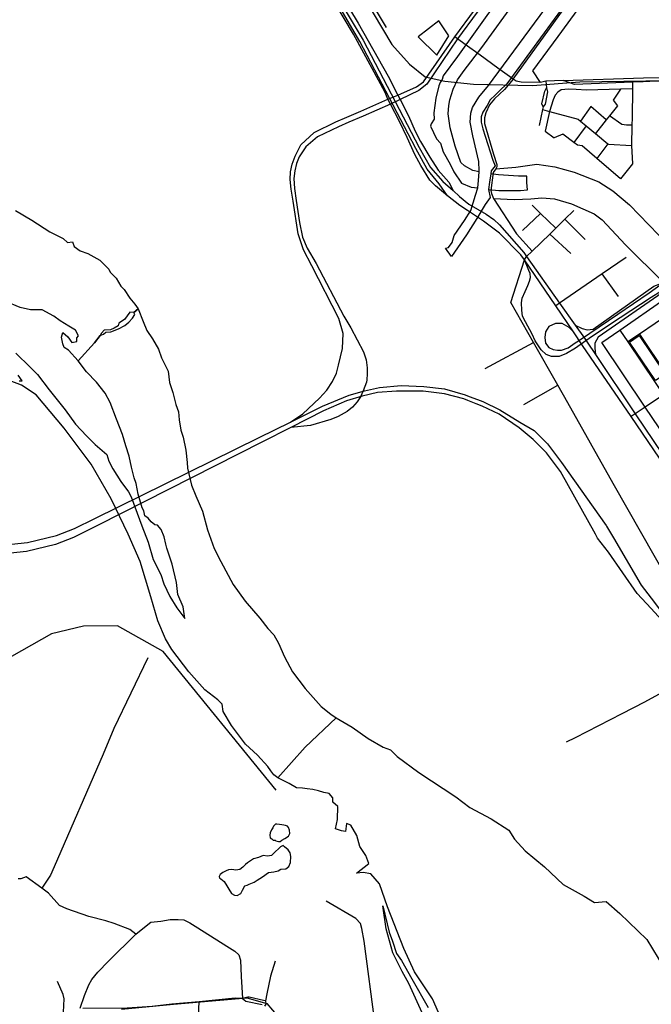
# Model space of a CAD drawing. Header units: millimetres. Extents: x 664923 to 767831, y 3118803 to 3207600.
# Tile 291 of 422: x 723421 to 725466, y 3161646 to 3164833. Entities that reach past the tile are written whole.
import ezdxf

# ---------------------------------------------------------------- set-up
doc = ezdxf.new("R2010")
doc.units = ezdxf.units.MM
for name, color, linetype in [('buildings', 5, 'Continuous'), ('parks', 8, 'Continuous'), ('railways', 4, 'Continuous'), ('roads_2', 2, 'Continuous'), ('roads_3', 3, 'Continuous'), ('water', 7, 'Continuous')]:
    doc.layers.add(name, color=color, linetype=linetype)

msp = doc.modelspace()

# ---------------------------------------------------------------- linework, layer by layer
at = {"layer": 'buildings'}
msp.add_lwpolyline([(724810.65, 3164781.16), (724778.74, 3164829.9), (724711.22, 3164777.95), (724771.68, 3164718.79), (724810.65, 3164781.16)], close=True, dxfattribs=at)
at = {"layer": 'parks'}
msp.add_lwpolyline([(725427.12, 3163810.78), (725511.05, 3163686.18), (725479.32, 3163665.01), (725395.38, 3163789.62), (725427.12, 3163810.78)], close=True, dxfattribs=at)
at = {"layer": 'railways'}
for points in [[(724535.83, 3164906.19), (724626.32, 3164753.38), (724682.94, 3164689.19), (724734.61, 3164648.69), (724798.29, 3164634.14), (724890.24, 3164625.12), (725081.08, 3164620.95), (725234.96, 3164632.28), (725660.73, 3164638.53)], [(723750.55, 3161630.74), (723919.52, 3161647.27), (724157.06, 3161667.52), (724221.02, 3161649.24), (724257.72, 3161606.17)]]:
    msp.add_lwpolyline(points, dxfattribs=at)
at = {"layer": 'roads_2'}
for points in [[(725018.78, 3164641.18), (725268.28, 3164986.8), (725434.12, 3165212.3), (725592.9, 3165432.13), (725769.59, 3165672.08), (725954.7, 3165923.91), (726114.23, 3166142.63), (726134.92, 3166169.3)], [(725107.84, 3164630.49), (725082.87, 3164667.99), (725165.25, 3164779.36), (725320.26, 3164992.68), (725824.04, 3165680.12), (725896.92, 3165771.73), (725905.77, 3165771.39), (725913.63, 3165766.13)], [(724646.11, 3164589.47), (724705.54, 3164616.23), (724729.14, 3164632.53), (724830.49, 3164778.14), (724957.97, 3164951.16)], [(724966.3, 3164945.43), (724838.6, 3164771.69), (724739.65, 3164624.81), (724713.73, 3164604.5), (724652.66, 3164574.89)], [(724863.73, 3164752.9), (724838.6, 3164771.69), (724830.49, 3164778.14)], [(724911.92, 3164718.1), (724863.73, 3164752.9)], [(724969.77, 3164676.33), (724911.92, 3164718.1)], [(725014.84, 3164643.79), (724969.77, 3164676.33)], [(725018.78, 3164641.18), (724991.36, 3164607.94), (724958.59, 3164577.78), (724942.64, 3164557.89), (724930.14, 3164531.44), (724926.43, 3164516.12), (724926.12, 3164497.19), (724955.38, 3164397.89), (724966.02, 3164364.92), (724966.12, 3164357.48), (724962.62, 3164350.59), (724953.85, 3164338.48)], [(725180.44, 3164636.5), (725124.91, 3164634.32), (725107.84, 3164630.49), (725045.25, 3164631.61), (725029.04, 3164634.42), (725018.78, 3164641.18), (725014.84, 3164643.79)], [(725180.44, 3164636.5), (725441.07, 3164645.09), (725737.89, 3164647.66)], [(725528.02, 3164635.13), (725461.73, 3164633.34), (725439.87, 3164632.76), (725405.32, 3164631.32), (725218.12, 3164623.61), (725180.44, 3164636.5)], [(724953.85, 3164338.48), (724946.96, 3164280.35)], [(724946.96, 3164280.35), (724948.82, 3164271.03), (724955.56, 3164255.09), (725029.69, 3164139.86), (725080.77, 3164084.32), (725062.67, 3164066.75)], [(724955.56, 3164255.09), (725022.12, 3164251.61), (725076.13, 3164253.95), (725111.91, 3164256.58), (725153.01, 3164253.47), (725207.37, 3164237.68), (725280.95, 3164205.4), (725307.39, 3164185.82), (725382.55, 3164104.96), (725505.54, 3163982.8)], [(725072.38, 3163986.81), (725074.93, 3163999.38), (725074.02, 3164011.95), (725069.45, 3164021.58), (725055.4, 3164055.95)], [(724298.59, 3163531.17), (724338.49, 3163557.8), (724391.73, 3163607.98), (724415.19, 3163633.83), (724434.18, 3163661.92), (724446.55, 3163688.9), (724453.78, 3163715.43), (724466.13, 3163768.75), (724469, 3163818.01), (724454.53, 3163866.1), (724366.88, 3164036.58)], [(724381.08, 3164044.54), (724470.46, 3163873.82), (724493.16, 3163836.33), (724533.95, 3163758.8), (724543.45, 3163732.69), (724546.34, 3163706.27), (724546.8, 3163687.03), (724545.46, 3163667.54), (724543.79, 3163659.96)], [(725365.92, 3163868.76), (725272.3, 3163807.33), (725220.78, 3163770.02), (725191.34, 3163752.77), (725168.13, 3163743.14), (725143.36, 3163743.68), (725125.56, 3163750.21), (725109.85, 3163764.86), (725090.59, 3163794.4), (725080.03, 3163815.22), (725058.88, 3163855.07), (725049.67, 3163873.52), (725046.57, 3163893.12), (725045.6, 3163917.1), (725048.11, 3163931.58), (725058.11, 3163953.95), (725066.87, 3163972.66), (725072.38, 3163986.81)], [(725278.13, 3163831.98), (725474.09, 3163971.3), (725505.54, 3163982.8), (725519.39, 3163991.2)], [(725528.95, 3163972.87), (725515.79, 3163959.15), (725294.68, 3163806.27)], [(725357.85, 3163880.68), (725459.07, 3163949.67), (725505.54, 3163982.8)], [(725528.95, 3163972.87), (725466.15, 3163934.52), (725365.92, 3163868.76)], [(725134.12, 3163840.26), (725123.68, 3163823.48), (725121.4, 3163804.45), (725123.97, 3163786.91), (725134.41, 3163771.96), (725148.75, 3163765.97), (725162.36, 3163763.66), (725175.6, 3163764.05), (725197.6, 3163771.55), (725220.05, 3163786.94), (725230.68, 3163793.61), (725266.71, 3163818.55), (725357.85, 3163880.68)], [(725214.49, 3163822.6), (725200.19, 3163837.28), (725177.81, 3163849.58), (725156.49, 3163849.58), (725134.12, 3163840.26)], [(725220.05, 3163844.81), (725242.19, 3163833.36), (725258.44, 3163829.57), (725278.13, 3163831.98)], [(725294.68, 3163806.27), (725283.67, 3163786.3), (725283.72, 3163770.56), (725285.3, 3163750.08)], [(721617.18, 3163278.13), (721684.42, 3163346.34), (721968.68, 3163631.06), (722018.98, 3163664.45), (722119.72, 3163703.35), (722188.01, 3163716.76), (722266.52, 3163718.3), (722323.74, 3163710.25), (722382.52, 3163692.5), (722467.68, 3163648.32), (722752.3, 3163380.19), (722820.88, 3163322.79), (722887.88, 3163272.92), (722995.46, 3163213.89), (723050.62, 3163185.17), (723122.61, 3163159.05), (723173.6, 3163147.5), (723217.32, 3163139.46), (723298.36, 3163131.07), (723373.8, 3163133.26), (723446.45, 3163140.79), (723540.34, 3163163.98), (723599.24, 3163186.46), (723664.19, 3163218.48)], [(723675.1, 3163197.5), (723595.99, 3163157.49), (723537.1, 3163135.02), (723443.2, 3163111.82), (723370.56, 3163104.3), (723295.11, 3163102.1), (723214.08, 3163110.49), (723170.35, 3163118.54), (723119.36, 3163130.09), (723047.37, 3163156.2), (722992.21, 3163184.92), (722884.63, 3163243.95), (722816.79, 3163304.48), (722741.75, 3163369.92), (722464.22, 3163630.66), (722385.21, 3163674.26), (722322.81, 3163695.47), (722254.6, 3163703.31), (722189.25, 3163701.09), (722113.99, 3163688.17), (722035.89, 3163654.35), (721981.69, 3163620.73), (721924.52, 3163568.11), (721735.61, 3163374.34)], [(724196.41, 3163480.81), (724298.59, 3163531.17), (724401.97, 3163582.14), (724487.62, 3163617.8), (724538.13, 3163632.3), (724586.5, 3163643.07), (724656.35, 3163649.18), (724729.24, 3163645.69), (724796.8, 3163638.06), (724863.84, 3163618.8), (724876.65, 3163613.99)], [(724543.79, 3163659.96), (724533.73, 3163631.74), (724524.54, 3163612.64), (724513.41, 3163596.22), (724499.03, 3163579.36), (724481.64, 3163565.18)], [(724872.25, 3163601.2), (724859.79, 3163606.19), (724796.8, 3163622.55), (724727.22, 3163631.13), (724641.66, 3163631.55), (724579.53, 3163626.43), (724530.49, 3163614.59), (724479.19, 3163599.65), (724405.26, 3163566.82), (724299.26, 3163513.2), (724205.6, 3163465.83)], [(724876.65, 3163613.99), (724903.03, 3163604.08)], [(724903.03, 3163604.08), (724920.86, 3163597.37), (724975.98, 3163571.03), (725040.08, 3163531.17), (725087.26, 3163503.54), (725129.88, 3163460.85), (725175.44, 3163399.75), (725319.73, 3163195.85), (725321.21, 3163193.77)], [(724899.44, 3163590.35), (724872.25, 3163601.2)], [(725285.31, 3163168.36), (725172.19, 3163370.78), (725126.63, 3163431.89), (725084.02, 3163474.58), (725038.13, 3163512.64), (724973.96, 3163556.47), (724918.34, 3163582.8), (724899.44, 3163590.35)], [(724481.64, 3163565.18), (724452.61, 3163548.87), (724428.88, 3163539.69), (724362.93, 3163519.89), (724299.26, 3163513.2)], [(723664.19, 3163218.48), (724196.41, 3163480.81)], [(724205.6, 3163465.83), (723675.1, 3163197.5)], [(725321.21, 3163193.77), (725343.77, 3163155.76), (725433.65, 3163003.34), (725465.72, 3162960.71), (725479.79, 3162943.04), (725495.36, 3162922.48), (725521.41, 3162901.71), (725548.47, 3162876.97), (725575.35, 3162856.19), (725607.76, 3162837.19), (725630.98, 3162826.2), (725657.02, 3162814.1), (725684.49, 3162804.5), (725721.43, 3162798.01), (725756.85, 3162793.46), (725793.03, 3162792.37), (725827.1, 3162794.79), (725847.39, 3162796.37), (725876.97, 3162801.33)], [(725885.36, 3162784.31), (725869.51, 3162780.6), (725830.4, 3162776.24), (725794.97, 3162774.83), (725764.3, 3162776.67), (725729.75, 3162780.38), (725684.94, 3162789.98), (725642.46, 3162803.57), (725597.03, 3162823.23), (725572.25, 3162838.15), (725550.42, 3162853.9), (725535.74, 3162864.93), (725500.51, 3162890.18), (725466.01, 3162927.88), (725420.62, 3162975.64), (725327.85, 3163110.32), (725291.7, 3163155.59), (725285.31, 3163168.36)]]:
    msp.add_lwpolyline(points, dxfattribs=at)
at = {"layer": 'roads_3'}
for points in [[(724207.59, 3165391.2), (724231.17, 3165361.77), (724310.64, 3165185.75), (724387.69, 3165040.9), (724393.02, 3165030.86), (724401.61, 3165014.71), (724516.9, 3164822.06), (724614.22, 3164650.69), (724646.11, 3164589.47), (724652.66, 3164574.89), (724680.26, 3164522.42), (724701.25, 3164472.94), (724718.64, 3164439.36), (724749.36, 3164388.77), (724776.2, 3164346.73), (724810.43, 3164307.31), (724824.99, 3164281.02)], [(724806.48, 3164263.68), (724767.25, 3164295.47), (724748.8, 3164314.38), (724719.81, 3164361.5), (724700.39, 3164397.43), (724676.05, 3164451.97), (724650.85, 3164503.97), (724621.47, 3164560.1), (724612.98, 3164576.31), (724604.81, 3164597.95), (724589.29, 3164625.54), (724501.55, 3164786.12), (724444.75, 3164882.8), (724363.74, 3165020.57), (724322.04, 3165089.22), (724262.85, 3165204.19), (724196.99, 3165346.87), (724190.4, 3165383.16)], [(724679.52, 3164463.7), (724522.21, 3164762.88), (724428.44, 3164925.16), (724378.85, 3165009.18), (724333.18, 3165088.58), (724305.25, 3165146.93)], [(724312.44, 3165151.7), (724379.45, 3165032.29), (724436.64, 3164929.54), (724533.49, 3164767.08), (724688.45, 3164469.69)], [(724608.47, 3164808.18), (724541.08, 3164922.38), (724490.74, 3165022.7), (724589.65, 3165070.86), (724562.73, 3165121.33)], [(725124.91, 3164634.32), (725126.41, 3164612.34)], [(725405.32, 3164631.32), (725405.06, 3164609.63), (725403.94, 3164515.29), (725403.57, 3164491.83), (725402.53, 3164426.1)], [(725115.61, 3164550.95), (725112.29, 3164560.75), (725121.39, 3164602.39), (725126.41, 3164612.34)], [(725126.41, 3164612.34), (725129.77, 3164599.95), (725122.21, 3164559.89), (725115.61, 3164550.95)], [(725405.06, 3164609.63), (725366.39, 3164608.49), (725256.3, 3164605.24), (725222.91, 3164607.71), (725198.39, 3164608.79), (725174.47, 3164606.26), (725163.67, 3164598.79), (725155.52, 3164589.31), (725147.99, 3164574.13), (725136.84, 3164536.19), (725122.32, 3164473.06), (725151.93, 3164450.82)], [(725366.39, 3164608.49), (725342.49, 3164572.57), (725356.6, 3164554.59), (725331.16, 3164522.35), (725320.51, 3164508.84), (725285.8, 3164464.84)], [(724525.75, 3164537.48), (724612.98, 3164576.31), (724646.11, 3164589.47)], [(724652.66, 3164574.89), (724621.47, 3164560.1), (724532.84, 3164521.6)], [(724480.81, 3164518.14), (724525.75, 3164537.48)], [(725115.61, 3164550.95), (725113.84, 3164542.38), (725103.21, 3164490.59)], [(725113.84, 3164542.38), (725136.84, 3164536.19), (725228.93, 3164511.4), (725236.86, 3164504.9), (725255.54, 3164489.61), (725285.8, 3164464.84), (725325.95, 3164431.98), (725327.93, 3164430.36), (725402.53, 3164426.1)], [(725320.51, 3164508.84), (725270.86, 3164552.64), (725236.86, 3164504.9)], [(724300.15, 3164285.13), (724296.86, 3164315.82), (724298.42, 3164340.69), (724303.75, 3164366.26), (724313.13, 3164391.45), (724331.38, 3164428.28), (724374.45, 3164467.96), (724444.72, 3164502.6), (724480.81, 3164518.14)], [(724486.6, 3164501.51), (724452.98, 3164486.9), (724385.86, 3164454.69), (724347.43, 3164422.25), (724325.75, 3164389.32), (724317.34, 3164368.17), (724311.99, 3164344.09), (724308.84, 3164319.75), (724310.89, 3164286.57)], [(724532.84, 3164521.6), (724486.6, 3164501.51)], [(725403.57, 3164491.83), (725386.15, 3164491.62), (725370.48, 3164493.91), (725331.16, 3164522.35)], [(724688.45, 3164469.69), (724714.23, 3164420.22), (724750.96, 3164354.87), (724791.08, 3164309.36), (724824.99, 3164281.02)], [(725255.54, 3164489.61), (725215.35, 3164436.21)], [(724806.48, 3164263.68), (724779.43, 3164301.8), (724740.27, 3164349.39), (724704.06, 3164417.02), (724679.52, 3164463.7)], [(725402.53, 3164426.1), (725405.24, 3164366.53), (725366.56, 3164318.61), (725289.93, 3164384.14), (725242.05, 3164425.08), (725227.42, 3164426.87), (725215.35, 3164436.21), (725180.34, 3164463.29), (725151.93, 3164450.82)], [(725325.95, 3164431.98), (725289.93, 3164384.14)], [(724962.62, 3164350.59), (725027.87, 3164355.86), (725096.07, 3164366.08), (725154.06, 3164356.66), (725216.26, 3164340.04), (725295.85, 3164308.36), (725341.19, 3164279.26), (725395.8, 3164234.14), (725521.24, 3164104.59), (725588.51, 3164038)], [(724306.43, 3164246.28), (724300.15, 3164285.13)], [(724310.89, 3164286.57), (724316.77, 3164248.4)], [(724824.99, 3164281.02), (724845.17, 3164261.02), (724875.98, 3164236.2)], [(724366.88, 3164036.58), (724340.28, 3164088.3), (724323.34, 3164140.31), (724306.43, 3164246.28)], [(724316.77, 3164248.4), (724327.02, 3164177), (724337.05, 3164129.1), (724352.49, 3164094.31), (724381.08, 3164044.54)], [(724871.33, 3164216.03), (724845.8, 3164231.46), (724806.48, 3164263.68)], [(724923.05, 3164181.79), (724871.33, 3164216.03)], [(724875.98, 3164236.2), (724932.03, 3164204.26)], [(725080.46, 3164233.2), (725107.67, 3164206.48), (725156.83, 3164158.21)], [(725215.83, 3164215.51), (725186.82, 3164187.32), (725156.83, 3164158.21), (725137.28, 3164139.22), (725080.77, 3164084.32)], [(725758.35, 3163023.96), (725679.71, 3163138.34), (725637.4, 3163201.96), (725400.89, 3163548.99), (725243.99, 3163779.22), (725214.49, 3163822.6), (725156.76, 3163907.22), (725055.4, 3164055.95), (725043.89, 3164072.82), (724974.95, 3164142.26), (724923.05, 3164181.79)], [(724932.03, 3164204.26), (724955.91, 3164187.21), (724974.66, 3164168.9), (725053.34, 3164079.92), (725062.67, 3164066.75), (725169.56, 3163916.01), (725220.05, 3163844.81), (725249.67, 3163803.02), (725258.54, 3163789.84), (725285.3, 3163750.08), (725414.51, 3163558.06), (725649.17, 3163209.34), (725692.1, 3163146.63), (725771.53, 3163030.41)], [(725049.46, 3164151.6), (725107.67, 3164206.48)], [(725252.61, 3164121.81), (725186.82, 3164187.32)], [(725205.92, 3164076.84), (725137.28, 3164139.22)], [(725523.99, 3163014.05), (725342.29, 3163332.1), (725196.3, 3163592.73), (725163.23, 3163650.86), (725084.98, 3163788.38), (725011.23, 3163918.01), (725055.4, 3164055.95), (725062.67, 3164066.75)], [(725384.71, 3164063.95), (725306.84, 3164010.4), (725169.56, 3163916.01), (725156.76, 3163907.22)], [(725360.24, 3163937.73), (725306.84, 3164010.4)], [(725850.77, 3162981.42), (725724.55, 3163168.33), (725446.85, 3163579.59), (725305.93, 3163788.29), (725364.08, 3163828.65), (725510.03, 3163929.94), (725546.56, 3163895.13), (725693.34, 3163755.25)], [(725546.56, 3163895.13), (725515.88, 3163874.63), (725478.39, 3163849.56), (725427.68, 3163815.66), (725389.91, 3163790.41)], [(725364.08, 3163828.65), (725389.91, 3163790.41), (725478.89, 3163658.7), (725505.8, 3163618.86), (725626.18, 3163440.65), (725674.47, 3163369.18), (725783.5, 3163207.77), (725859.28, 3163095.12), (725861.7, 3163091.54), (725889.98, 3163049.5), (725909.61, 3163020.34)], [(725427.68, 3163815.66), (725514.94, 3163685.12)], [(724928.82, 3163704.41), (725084.98, 3163788.38)], [(725693.34, 3163755.25), (725664.75, 3163726.4), (725659.8, 3163721.4), (725611.52, 3163689.25), (725550.01, 3163648.29), (725505.8, 3163618.86), (725446.85, 3163579.59), (725414.51, 3163558.06), (725400.89, 3163548.99)], [(725053.2, 3163587.72), (725163.23, 3163650.86)], [(724251.53, 3162339.64), (723885.32, 3162788.39), (723737.65, 3162871.61), (723627.82, 3162870.67), (723524.3, 3162845.44), (723394.81, 3162772.05), (723214.95, 3162643.06), (723119.58, 3162619.16), (722769.12, 3162672.93), (722665.31, 3162724.44), (722280.29, 3163060.09), (722221.46, 3163142.68), (722084.02, 3163427.22)], [(723835.92, 3162767.6), (723726.33, 3162539.05), (723691.18, 3162456.13), (723533.25, 3162090.84), (723520.67, 3162064.25), (723492.65, 3162022.79)], [(725752.05, 3162635.66), (725681.61, 3162735.11), (725675.07, 3162738.21), (725673.13, 3162739.13), (725664.81, 3162736.36), (725556.58, 3162684.13), (725538.45, 3162671.24), (725531.15, 3162668.49), (725512.92, 3162661.35), (725490.05, 3162648.9), (725444.32, 3162623.99), (725371.01, 3162586.54), (725220.24, 3162508.94), (725190.1, 3162494.83)], [(723797, 3161873.01), (723777.94, 3161889.02), (723726.81, 3161907.64), (723699.62, 3161916.85), (723644.64, 3161930.35), (723574.41, 3161954.88), (723550.06, 3161966.53), (723514.61, 3162006.31), (723492.65, 3162022.79), (723441.87, 3162058.49), (723425.18, 3162052.42), (723416.4, 3162052.83)], [(724580.16, 3161536.14), (724572.58, 3161580.58), (724536.32, 3161850.68), (724528.82, 3161891.49), (724524.3, 3161908.13), (724509.72, 3161923.72), (724413.7, 3161980.39)], [(723616.9, 3161634.4), (723631.5, 3161675.16), (723645.29, 3161709.19), (723654.31, 3161726.23), (723673.77, 3161750.46), (723709.23, 3161786.46), (723797, 3161873.01), (723825.25, 3161896.3), (723846.07, 3161912.2), (723878.07, 3161915.26), (723908.17, 3161920.35), (723934.49, 3161920.52), (723952.43, 3161919.91), (723972.23, 3161909.83), (723988.93, 3161899.66), (724100.77, 3161828.74), (724118.22, 3161818.12), (724130.88, 3161806.15), (724136.64, 3161789.06), (724138.41, 3161736.64), (724141.46, 3161683.55), (724142.36, 3161665.18), (724152.91, 3161656.18)], [(724248, 3161785.61), (724233.8, 3161737.22), (724221.24, 3161679.78), (724217.28, 3161657.53), (724217.75, 3161646.85), (724213.68, 3161640.21)], [(723561.49, 3161599.19), (723564.91, 3161663.83), (723561.65, 3161678.45), (723543.52, 3161719.9)], [(724142.36, 3161665.18), (724118.41, 3161666.06), (724002.41, 3161654.14), (723914.36, 3161646.92), (723850.35, 3161639.6), (723768.7, 3161633.44), (723625.75, 3161633.33)], [(724163.89, 3161668.99), (724160.16, 3161669.79), (724142.36, 3161665.18)], [(724210.51, 3161658.99), (724163.89, 3161668.99)], [(723994.53, 3161490.05), (723997.21, 3161534.68), (723999.33, 3161585.52), (724002.41, 3161654.14)], [(724152.91, 3161656.18), (724206.08, 3161645.4)], [(724217.28, 3161657.53), (724210.51, 3161658.99)]]:
    msp.add_lwpolyline(points, dxfattribs=at)
at = {"layer": 'water'}
for points in [[(725260.73, 3164985.19), (724998.72, 3164626.29), (724975.29, 3164603.14), (724960.24, 3164588.89), (724944.69, 3164573.85), (724934.91, 3164555.32), (724921.02, 3164534.37), (724915.35, 3164518.76), (724915.17, 3164501.44), (724920.5, 3164480.35), (724928.5, 3164456.21), (724953.56, 3164379.13), (724960.95, 3164360.5), (724947.76, 3164344.3), (724946.37, 3164334.36), (724942.66, 3164307.85), (724939.26, 3164283.63), (724944.42, 3164257.39), (724928.03, 3164235), (724900.98, 3164190.34), (724868, 3164137.39), (724819.26, 3164067.4), (724799.79, 3164093.37), (724799.79, 3164093.37), (724809.76, 3164096.04), (724821.62, 3164112.29), (724827.63, 3164134.47), (724861.75, 3164183.9), (724882.25, 3164215.62), (724896.67, 3164265.37), (724904.82, 3164288.66), (724906.68, 3164312.86), (724908.83, 3164340.6), (724909.11, 3164344.27), (724907.78, 3164374.21), (724887.91, 3164457.42), (724879.76, 3164502.09), (724881.63, 3164531.21), (724887.77, 3164549.5), (724908.25, 3164582.2), (724938.95, 3164620.61), (725453.23, 3165317.5)], [(724969.69, 3164898.19), (724838.42, 3164714.64), (724792.86, 3164651.42), (724789.2, 3164639.39), (724782.88, 3164630.23), (724778.87, 3164619.17), (724768.61, 3164578.91), (724761.71, 3164531.61), (724762.75, 3164511.92), (724753.55, 3164496.66), (724751.49, 3164489.09), (724771.13, 3164447.47), (724783.73, 3164434.14), (724792.07, 3164405.23), (724814.58, 3164365.93), (724826.49, 3164340.54), (724852.23, 3164304.56), (724882.89, 3164291.8), (724904.82, 3164288.66), (724904.82, 3164288.66), (724906.68, 3164312.86), (724908.83, 3164340.6), (724888.71, 3164344.82), (724860.93, 3164360.24), (724849.23, 3164371.1), (724831.01, 3164423.74), (724815.26, 3164483.21), (724808.86, 3164528.96), (724810.93, 3164556.14), (724813.51, 3164573.95), (724824.86, 3164609.06), (724838.9, 3164638.41), (724860.08, 3164668.53), (724917.42, 3164743.62), (725028.82, 3164896.53)], [(723407.39, 3164215.55), (723460.02, 3164184.12), (723519.07, 3164146.57), (723562.37, 3164125.21), (723576.34, 3164112.39), (723592.31, 3164114.4), (723597.74, 3164099.71), (723616.9, 3164084.72), (723641.65, 3164076.09), (723680.95, 3164054.65), (723710.08, 3164026.19), (723713.7, 3164016.59), (723722.44, 3164007.66), (723733.53, 3163996.49), (723748.31, 3163970.6), (723759.96, 3163960.01), (723778.23, 3163931.92), (723794.04, 3163912.31), (723804.37, 3163897.17), (723791.18, 3163885.81), (723777.76, 3163886.67), (723760.34, 3163863), (723742.69, 3163851.56), (723740.38, 3163842.13), (723727.37, 3163835.05), (723714.89, 3163829.69), (723694.91, 3163828.18), (723685.95, 3163818.33), (723682.09, 3163810.86), (723663.72, 3163787.59), (723610.45, 3163728.71), (723578.9, 3163763.95), (723565.59, 3163772.23), (723560.78, 3163784.65), (723556.37, 3163805.62), (723560.66, 3163820.49), (723577.51, 3163807.16), (723589.87, 3163788.62), (723605.82, 3163791.78), (723606.16, 3163803.72), (723611.74, 3163810.66), (723601.69, 3163828.11), (723580.28, 3163841.35), (723552.5, 3163858.46), (723532.2, 3163873.43), (723494.08, 3163893.75), (723456.31, 3163894.74), (723422.43, 3163902.05), (723376.88, 3163921.66)], [(723408.25, 3163753.61), (723454.86, 3163708.53), (723478.64, 3163685.32), (723516.65, 3163635.07), (723568.2, 3163570.97), (723602.04, 3163523.82), (723637.07, 3163486.26), (723665.52, 3163458.13), (723703.65, 3163426.09), (723709.55, 3163404.36), (723722.83, 3163380.03), (723748.78, 3163338.65), (723773.21, 3163304.98), (723781.75, 3163289.22), (723801.07, 3163235.87), (723816.94, 3163195.22), (723837.64, 3163141.91), (723853.8, 3163086.23), (723878.06, 3163038), (723887.79, 3163007.23), (723907.79, 3162966.19), (723929.99, 3162930.2), (723956.28, 3162895.2), (723950.07, 3162932.4), (723933.74, 3162973.06), (723928.44, 3163011.65), (723914.95, 3163070.55), (723897.93, 3163123.03), (723894.04, 3163135.25), (723889.47, 3163159.29), (723878.94, 3163183.2), (723867.23, 3163197.55), (723858.98, 3163198.3), (723846.9, 3163208.08), (723837.06, 3163220.19), (723825.93, 3163227.7), (723823.33, 3163244.04), (723818.13, 3163253.04), (723804.47, 3163297.39), (723798.77, 3163332.32), (723791.56, 3163350.39), (723783.58, 3163384.83), (723776.04, 3163420.64), (723764.43, 3163453.65), (723753.65, 3163490.76), (723734.39, 3163540.92), (723714.15, 3163594.7), (723698.02, 3163624.88), (723669.89, 3163660.3), (723637.23, 3163693.81), (723610.45, 3163728.71), (723663.72, 3163787.59), (723682.09, 3163810.86), (723693.01, 3163815.48), (723700.19, 3163822), (723716.65, 3163822.76), (723741.17, 3163832.79), (723761.55, 3163843.19), (723775.07, 3163854.37), (723786.71, 3163867.34), (723793.8, 3163879.31), (723791.18, 3163885.81), (723804.37, 3163897.17), (723821.24, 3163856.16), (723832.76, 3163827.71), (723851.59, 3163800.31), (723870.98, 3163767.01), (723880.66, 3163738.96), (723901.63, 3163695.23), (723905.99, 3163658.9), (723916.67, 3163626.78), (723927.01, 3163588.3), (723935.25, 3163564.33), (723937.12, 3163537.97), (723942.8, 3163504.39), (723950.09, 3163482.23), (723958.68, 3163439.61), (723963.55, 3163400.11), (723964.82, 3163381.93), (723977.3, 3163327.09), (723991.25, 3163291.85), (724013.22, 3163243.12), (724029.03, 3163181.98), (724050.78, 3163121.41), (724072.63, 3163079.49), (724112.49, 3163005.15), (724151.02, 3162951.72), (724199.2, 3162896.67), (724225.02, 3162862.57), (724244.16, 3162842.45), (724259.33, 3162814.97), (724278.94, 3162770.74), (724304.11, 3162722.97), (724345.4, 3162668.69), (724397.31, 3162610.52), (724428.91, 3162585.17), (724446.16, 3162573.87), (724446.16, 3162573.87), (724345.92, 3162478.69), (724256.58, 3162378.93), (724243.58, 3162388.71), (724234.19, 3162402.05), (724224.46, 3162416.6), (724190.9, 3162452.39), (724152.31, 3162488.38), (724107.04, 3162548.97), (724080.53, 3162594.08), (724076.63, 3162618.38), (724063.02, 3162632.19), (724020.91, 3162663.94), (723969.27, 3162723.01), (723914.09, 3162794.64), (723892.97, 3162829), (723868.58, 3162887.69), (723846.15, 3162965.04), (723811.85, 3163079.68), (723772.46, 3163167.83), (723717.22, 3163282.06), (723652.25, 3163394.72), (723564.85, 3163511.11), (723474.83, 3163619.12), (723426.77, 3163650.15), (723390.19, 3163664.73)], [(723419.73, 3163664.8), (723429.04, 3163664.26), (723415.81, 3163683.21)], [(724792.01, 3161585.23), (724758.15, 3161663.74), (724699.64, 3161751.34), (724664.95, 3161827.23), (724611.66, 3161961.91), (724585.75, 3162036.22), (724558.02, 3162068.74), (724533.46, 3162072.63), (724511.64, 3162070.47), (724551.25, 3162102.54), (724542.03, 3162127.58), (724522.23, 3162156.79), (724512.8, 3162193.14), (724492.93, 3162225.81), (724479.7, 3162231.64), (724475.83, 3162205.48), (724463.25, 3162207.47), (724443.31, 3162214.43), (724450.59, 3162245), (724451.54, 3162286.77), (724435.54, 3162300.38), (724435.27, 3162314.3), (724422.76, 3162328.84), (724406.08, 3162332), (724388.49, 3162337.75), (724370.51, 3162341.99), (724352.08, 3162343.75), (724336.48, 3162345.65), (724317.88, 3162347.32), (724293.37, 3162360.68), (724256.58, 3162378.93), (724345.92, 3162478.69), (724446.16, 3162573.87), (724497.33, 3162543.38), (724549.62, 3162506.99), (724598.26, 3162478.35), (724622.03, 3162470.1), (724643.42, 3162448.77), (724713.49, 3162397.05), (724833.9, 3162318.46), (724879.16, 3162283.67), (724948.08, 3162246.71), (725004.75, 3162209.53), (725022.79, 3162181.17), (725057.63, 3162142.7), (725120.68, 3162091.72), (725180.37, 3162034.59), (725249.3, 3161996.77), (725282.74, 3161975.81), (725319.59, 3161978.99), (725364.07, 3161939.83), (725452.23, 3161856.27), (725506.45, 3161765.1)], [(724724.91, 3161618.73), (724681.13, 3161713.59), (724659.4, 3161752.31), (724629.39, 3161812.63), (724607.78, 3161890.5), (724596.74, 3161965.11), (724617.6, 3161880.26), (724628.65, 3161850.89), (724641.65, 3161811.12), (724657.84, 3161787.95), (724691.33, 3161728.57), (724743.82, 3161636.5)]]:
    msp.add_lwpolyline(points, dxfattribs=at)
for points in [[(724939.26, 3164283.63), (724973.08, 3164280.68), (725042.69, 3164280.56), (725064.93, 3164282.59), (725063.74, 3164306.85), (725062.74, 3164327.31), (725036.52, 3164326.81), (724971.52, 3164330.8), (724946.37, 3164334.36), (724942.66, 3164307.85), (724939.26, 3164283.63)], [(724237.18, 3162182.15), (724242.31, 3162178.07), (724247.91, 3162177.9), (724250.75, 3162175.45), (724259.2, 3162173.38), (724264.24, 3162173.75), (724269.48, 3162177.47), (724279.74, 3162182.69), (724291.36, 3162190.43), (724295.39, 3162199.14), (724294.33, 3162210.55), (724291.38, 3162218.85), (724287.93, 3162223.52), (724282.3, 3162225.09), (724276.96, 3162226.1), (724270.5, 3162227.09), (724262.9, 3162228.62), (724254.21, 3162229.29), (724250.01, 3162228.93), (724243.4, 3162222.95), (724240.43, 3162217.33), (724236.35, 3162210.84), (724231.78, 3162200.99), (724231.08, 3162193.73), (724232.35, 3162185.68), (724237.18, 3162182.15)], [(724072.44, 3162052.49), (724083.24, 3162044.34), (724091.91, 3162030.01), (724098.29, 3162018.98), (724107.53, 3162004.67), (724116.59, 3161999.27), (724125.58, 3161998.33), (724137.22, 3162004.68), (724143.16, 3162015.94), (724150.19, 3162029.45), (724157.42, 3162032.37), (724164.65, 3162035.31), (724180.21, 3162041.72), (724190.16, 3162048.61), (724207.89, 3162058.97), (724227.23, 3162072.73), (724244.56, 3162074.73), (724258.49, 3162078.89), (724266.23, 3162084.06), (724283.03, 3162084.38), (724292.94, 3162092.93), (724298.32, 3162105.3), (724299.06, 3162124.82), (724296.58, 3162137.03), (724290.25, 3162146.38), (724278.85, 3162156.19), (724274.3, 3162160.01), (724265.41, 3162155.94), (724259.91, 3162150.82), (724248.35, 3162140.01), (724236.25, 3162128.07), (724223.42, 3162125.6), (724209.92, 3162128.12), (724194.93, 3162121.15), (724178.77, 3162116.94), (724168.25, 3162110.6), (724158.84, 3162104.29), (724152.23, 3162098.6), (724143.42, 3162090.63), (724134.03, 3162083.21), (724121.2, 3162080.73), (724107.71, 3162082.7), (724097.65, 3162081.94), (724089.31, 3162078.45), (724079.32, 3162073.23), (724070.49, 3162066.93), (724066.69, 3162060.17), (724068.47, 3162054.92), (724072.44, 3162052.49)]]:
    msp.add_lwpolyline(points, close=True, dxfattribs=at)

doc.saveas('drawing.dxf')
